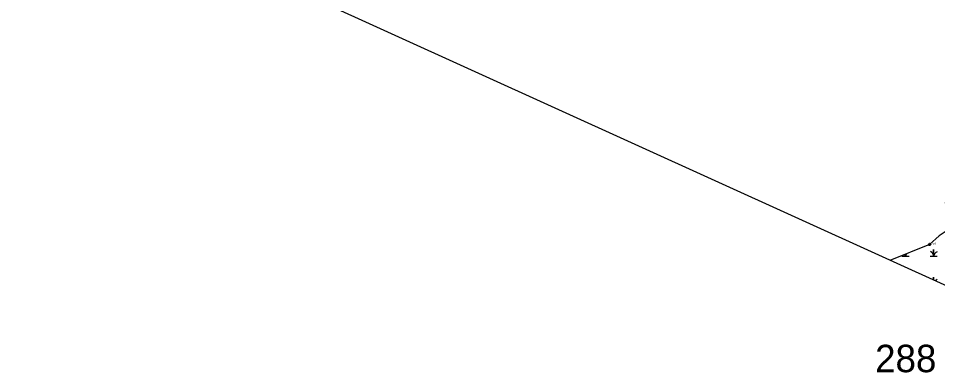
# Model space of a CAD drawing. Extents: x 2071991 to 2268989, y 436479 to 469629.
# Drawn here: x 2246168 to 2248357, y 438411 to 439254 of the extents above; entities that cross this region are included whole.
import ezdxf

# ---------------------------------------------------------------- set-up
doc = ezdxf.new("R2010")
doc.units = 0
for name, color, linetype in [('approx_PSA', 7, 'Continuous'), ('Default', 7, 'Continuous'), ('Exist Environmental Wetland Boundary', 7, 'Continuous'), ('Exist Environmental Wetland Boundary Cogo Comment', 7, 'Continuous'), ('Exist Environmental Wetland Boundary Cogo Point CELL', 7, 'Continuous'), ('Exist Hydro Swamp or Marsh', 7, 'Continuous')]:
    doc.layers.add(name, color=color, linetype=linetype)

msp = doc.modelspace()

# ---------------------------------------------------------------- linework, layer by layer
at = {"layer": 'approx_PSA'}
msp.add_line((2248746, 438449.8), (2246155.9, 439626.4), dxfattribs=at)
at = {"layer": 'Exist Environmental Wetland Boundary'}
msp.add_lwpolyline([(2248559.2, 438534.7), (2248580.4, 438572.6), (2248639.1, 438701.3), (2248675.6, 438723.2), (2248628.6, 438717.5), (2248580.6, 438771), (2248593.7, 438834.7), (2248589.9, 438876.6), (2248555.5, 438923.4), (2248491.7, 438892.2), (2248425.1, 438877.8), (2248375.1, 438815.6), (2248392, 438757.3), (2248360.9, 438736.6), (2248337.7, 438715.6), (2248243.2, 438678.2)], dxfattribs=at)
at = {"layer": 'Exist Environmental Wetland Boundary Cogo Point CELL'}
msp.add_lwpolyline([(2248337.7, 438718.6), (2248337.7, 438712.6), (2248337.7, 438715.6), (2248340.7, 438715.6), (2248334.7, 438715.6)], dxfattribs=at)
msp.add_circle((2248337.7, 438715.6), 2.34, dxfattribs=at)
at = {"layer": 'Exist Hydro Swamp or Marsh'}
for points in [[(2248271.9, 438688.4), (2248280.5, 438688.4), (2248280.5, 438693)], [(2248280.5, 438693), (2248280.5, 438688.4), (2248289.1, 438688.4)], [(2248339.1, 438688.4), (2248347.7, 438688.4), (2248347.7, 438704.2), (2248347.7, 438688.4), (2248356.3, 438688.4)], [(2248347.7, 438630.7), (2248347.7, 438638.4), (2248347.7, 438630.7)]]:
    msp.add_lwpolyline(points, dxfattribs=at)
for centre, radius, start, end in [((2248268.2, 438687.5), 12.3, 4.1403, 24.0719), ((2248298.7, 438682.4), 19.2, 142.063, 161.6222), ((2248335.4, 438687.5), 12.3, 4.1403, 67.535), ((2248365.9, 438682.4), 19.2, 122.1274, 161.6222), ((2248365.9, 438616.6), 19.2, 122.1274, 139.4336)]:
    msp.add_arc(centre, radius, start, end, dxfattribs=at)

# ---------------------------------------------------------------- texts
at = {"layer": 'Default'}
msp.add_text('288', height=65.34, dxfattribs=at).set_placement((2248208.3, 438412.1))
at = {"layer": 'Exist Environmental Wetland Boundary Cogo Comment'}
msp.add_text('bdd9', height=5, dxfattribs=at).set_placement((2248337.7, 438715.6))

doc.saveas('drawing.dxf')
